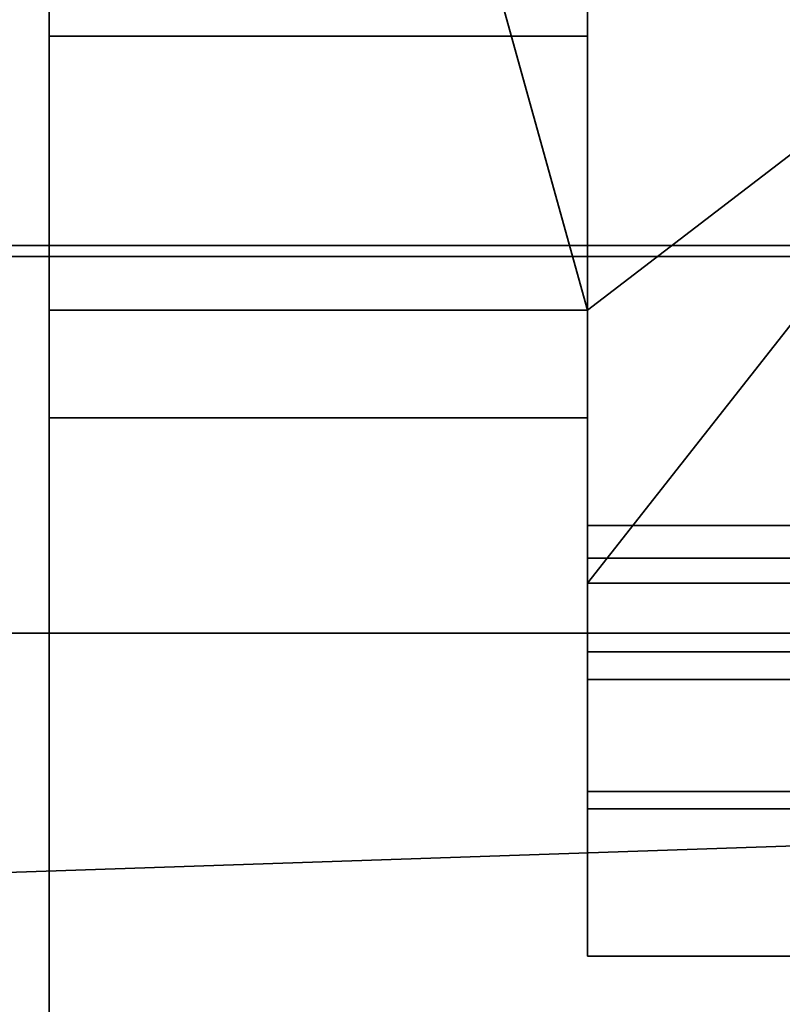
# Model space of a CAD drawing. Header units: millimetres. Extents: x -590 to 3690, y -120 to 127.
# Tile 406 of 656: x 1983.86 to 1987.4, y -34.72 to -30.15. Entities that reach past the tile are written whole.
import ezdxf

# ---------------------------------------------------------------- set-up
doc = ezdxf.new("R2010")
doc.units = ezdxf.units.MM
doc.layers.add('152', color=7, linetype='Continuous', true_color=0xffffff)

# ---------------------------------------------------------------- blocks, each defined once
blk = doc.blocks.new('UG_SURFACE_002')
at = {"layer": '152', "color": 252, "linetype": 'Continuous', "lineweight": 35}
for points in [[(2165, -31.2, 2203.0001), (2165, 108.2, 2203.0001), (835, 108.2, 2203.0001), (835, -31.2, 2203.0001)], [(985, -31.2, 2053), (985, 108.2, 2053), (2015.0001, 108.2, 2053), (2015.0001, -31.2, 2053)], [(2165, -31.2, 2203.0001), (835, -31.2, 2203.0001), (985, -31.2, 2053), (2015.0001, -31.2, 2053)]]:
    blk.add_3dface(points, dxfattribs=at)
blk = doc.blocks.new('UG_SURFACE_082')
at = {"layer": '152', "color": 43, "linetype": 'Continuous', "lineweight": 35}
for points in [[(1016, 0, 2017), (1016, -49, 2017), (1984, -49, 2017), (1984, 0, 2017)], [(1984, 0, 2017), (1984, -49, 2017), (1984, -32, 27), (1984, -22, 27)], [(1016, -47), (1016, -2), (1984, -2), (1984, -47)], [(1984, -47), (1984, -2), (1984, -22.5, 14), (1984, -31.5, 14)], [(1986.5, -21.232, 28), (1986.5, -32.7679, 28), (1989.0083, -29.5753, 28), (1989.0083, -24.4247, 28)], [(1986.5, -32.7679, 28), (1986.5, -21.232, 28), (1986.5, -22, 27), (1986.5, -32, 27)], [(1984, -22, 27), (1984, -32, 27), (1986.5, -32, 27), (1986.5, -22, 27)], [(1986.5, -31.5, 14), (1984, -22.5, 14), (1986.5, -22.5, 14)], [(1986.5, -31.5, 14), (1984, -31.5, 14), (1984, -22.5, 14)], [(1986.5, -22.5, 14), (1989.0083, -24.4247, 14), (1989.0083, -29.5753, 14), (1986.5, -31.5, 14)], [(1986.5, -32.7679, 28), (1988.2158, -32.7679, 28), (1989.0083, -29.5753, 28)], [(1989.0083, -29.5753, 14), (1988.3076, -32.5, 14), (1986.5, -32.5, 14), (1986.5, -31.5, 14)], [(1984, -30.2276, 24), (1984, -31.5, 24), (1986.5, -31.5, 24), (1986.5, -30.2276, 24)], [(1984, -30.2276, 25), (1984, -30.2276, 24), (1986.5, -30.2276, 24), (1986.5, -30.2276, 25)], [(1984, -32, 25), (1984, -30.2276, 25), (1986.5, -30.2276, 25), (1986.5, -32, 25)], [(1984, -31.5, 24), (1984, -30.2276, 24), (1984, -30.2276, 25), (1984, -32, 25)], [(1986.5, -32, 25), (1986.5, -30.2276, 25), (1986.5, -30.2276, 24), (1986.5, -31.5, 24)], [(1984, -31.5, 24), (1984, -31.5, 14), (1986.5, -31.5, 14), (1986.5, -31.5, 24)], [(1984, -49, 2), (1984, -47), (1984, -31.5, 14), (1984, -31.5, 24)], [(1984, -31.5, 24), (1984, -32, 25), (1984, -49, 2)], [(1986.5, -32, 25), (1986.5, -31.5, 24), (1986.5, -34.5, 27)], [(1986.5, -31.5, 24), (1986.5, -31.5, 14), (1986.5, -32.6522, 14.7654), (1986.5, -33.0858, 15.4142)], [(1986.5, -31.5, 14), (1986.5, -32.5, 14), (1986.5, -32.6522, 14.7654)], [(1986.5, -33.0858, 15.4142), (1986.5, -33.7346, 15.8478), (1986.5, -31.5, 24)], [(1986.5, -33.7346, 15.8478), (1986.5, -34.5, 16), (1986.5, -34.5, 27), (1986.5, -31.5, 24)], [(1984, -32, 27), (1984, -32, 25), (1986.5, -32, 25), (1986.5, -32, 27)], [(1984, -32, 25), (1984, -32, 27), (1984, -49, 2017), (1984, -49, 2)], [(1986.5, -32, 25), (1986.5, -34.5, 27), (1986.5, -33.816, 27.1206)], [(1986.5, -33.816, 27.1206), (1986.5, -33.2144, 27.4679), (1986.5, -32, 25)], [(1986.5, -33.2144, 27.4679), (1986.5, -32.7679, 28), (1986.5, -32, 27), (1986.5, -32, 25)], [(1988.256, -32.6522, 14.7654), (1986.5, -32.6522, 14.7654), (1986.5, -32.5, 14), (1988.3076, -32.5, 14)], [(1988.1006, -33.0858, 15.4142), (1986.5, -33.0858, 15.4142), (1986.5, -32.6522, 14.7654), (1988.256, -32.6522, 14.7654)], [(1988.2158, -32.7679, 28), (1986.5, -32.7679, 28), (1986.5, -33.2144, 27.4679), (1988.052, -33.2144, 27.4679)], [(1987.8434, -33.7346, 15.8478), (1986.5, -33.7346, 15.8478), (1986.5, -33.0858, 15.4142), (1988.1006, -33.0858, 15.4142)], [(1988.052, -33.2144, 27.4679), (1986.5, -33.2144, 27.4679), (1986.5, -33.816, 27.1206), (1987.8089, -33.816, 27.1206)], [(1987.5, -34.5, 16), (1986.5, -34.5, 16), (1986.5, -33.7346, 15.8478), (1987.8434, -33.7346, 15.8478)], [(1987.8089, -33.816, 27.1206), (1986.5, -33.816, 27.1206), (1986.5, -34.5, 27), (1987.5, -34.5, 27)], [(1987.5, -34.5, 16), (1987.5, -34.5, 27), (1986.5, -34.5, 27), (1986.5, -34.5, 16)]]:
    blk.add_3dface(points, dxfattribs=at)
blk = doc.blocks.new('UG_SURFACE_097')
at = {"layer": '152', "color": 254, "linetype": 'Continuous', "lineweight": 35}
for points in [[(1999.75, -35, 2033.2501), (1999.75, 111.75, 2033.2501), (1000.25, 111.75, 2033.2501), (1000.25, -35, 2033.2501)], [(1992, 16, 2025.5001), (1992, -33, 2025.5001), (1008, -33, 2025.5001), (1008, 16, 2025.5001)], [(1992, -33, 2025.5001), (1994, -35, 2027.4999), (1006, -35, 2027.4999), (1008, -33, 2025.5001)]]:
    blk.add_3dface(points, dxfattribs=at)
blk = doc.blocks.new('UG_SURFACE_134')
at = {"layer": '152', "color": 14, "linetype": 'Continuous', "lineweight": 35}
for points in [[(2067.75, -31.25, 2101.2499), (2062.7501, -31.25, 2096.2501), (937.25, -31.25, 2096.2501), (932.25, -31.25, 2101.2499)], [(2067.75, -47, 2101.2499), (2067.75, -31.25, 2101.2499), (932.25, -31.25, 2101.2499), (932.25, -47, 2101.2499)], [(937.25, -31.25, 2096.2501), (2062.7501, -31.25, 2096.2501), (2062.7501, -50, 2096.2501), (937.25, -50, 2096.2501)]]:
    blk.add_3dface(points, dxfattribs=at)
blk = doc.blocks.new('UG_SURFACE_135')
at = {"layer": '152', "color": 14, "linetype": 'Continuous', "lineweight": 35}
for points in [[(1991.8, -35, 2025.3), (1991.8, 14, 2025.3), (1008.2, 14, 2025.3), (1008.2, -35, 2025.3)], [(1987.7501, 11.25, 2021.25), (1987.7501, -47, 2021.25), (1012.2499, -47, 2021.25), (1012.2499, 11.25, 2021.25)]]:
    blk.add_3dface(points, dxfattribs=at)
blk = doc.blocks.new('UG_SURFACE_136')
at = {"layer": '152', "color": 7, "linetype": 'Continuous', "lineweight": 35}
for points in [[(1012.2499, 11, 2021.25), (1012.2499, -47, 2021.25), (1987.7501, -47, 2021.25), (1987.7501, 11, 2021.25)], [(1987.5, 11, 2020.9999), (1987.5, -47, 2020.9999), (1012.5, -47, 2020.9999), (1012.5, 11, 2020.9999)], [(2068.0001, -47, 2101.5), (2068.0001, -31.25, 2101.5), (932, -31.25, 2101.5), (932, -47, 2101.5)], [(2067.75, -31.25, 2101.2499), (932.25, -31.25, 2101.2499), (932, -31.25, 2101.5), (2068.0001, -31.25, 2101.5)], [(932.25, -31.25, 2101.2499), (2067.75, -31.25, 2101.2499), (1605.75, -47, 2101.2499), (975.75, -47, 2101.2499)], [(2067.75, -31.25, 2101.2499), (1845.75, -47, 2101.2499), (1605.75, -47, 2101.2499)], [(2067.75, -31.25, 2101.2499), (1869.75, -47, 2101.2499), (1845.75, -47, 2101.2499)], [(2067.75, -31.25, 2101.2499), (1893.75, -47, 2101.2499), (1869.75, -47, 2101.2499)], [(2067.75, -31.25, 2101.2499), (1941.75, -47, 2101.2499), (1893.75, -47, 2101.2499)], [(2067.75, -31.25, 2101.2499), (1965.75, -47, 2101.2499), (1941.75, -47, 2101.2499)], [(2067.75, -31.25, 2101.2499), (2013.7501, -47, 2101.2499), (1965.75, -47, 2101.2499)]]:
    blk.add_3dface(points, dxfattribs=at)

msp = doc.modelspace()

# ---------------------------------------------------------------- linework, layer by layer
at = {"layer": '152', "color": 252, "linetype": 'Continuous', "lineweight": -3, "true_color": 0x939598}
for p, q in [((1984, 0, 2017), (1984, -49, 2017)), ((1984, -2), (1984, -47)), ((1986.5, -21.2321, 28), (1986.5, -32.7679, 28)), ((1984, -22, 27), (1984, -32, 27)), ((1986.5, -22, 27), (1986.5, -32, 27)), ((1984, -31.5, 14), (1984, -22.5, 14)), ((1986.5, -30.2276, 24), (1984, -30.2276, 24)), ((1986.5, -30.2276, 25), (1984, -30.2276, 25)), ((1984, -30.2276, 24), (1984, -31.5, 24)), ((1984, -30.2276, 25), (1984, -30.2276, 24)), ((1984, -32, 25), (1984, -30.2276, 25)), ((1986.5, -30.2276, 25), (1986.5, -30.2276, 24)), ((1986.5, -30.2276, 24), (1986.5, -31.5, 24)), ((1986.5, -32, 25), (1986.5, -30.2276, 25)), ((835, -31.2, 2203), (2165, -31.2, 2203)), ((2015, -31.2, 2053), (985, -31.2, 2053)), ((2068, -31.25, 2101.5), (932, -31.25, 2101.5)), ((2067.75, -31.25, 2101.25), (932.25, -31.25, 2101.25)), ((2067.75, -31.25, 2101.25), (932.25, -31.25, 2101.25)), ((2062.75, -31.25, 2096.25), (937.25, -31.25, 2096.25)), ((1986.5, -31.5, 14), (1984, -31.5, 14)), ((1986.5, -31.5, 24), (1984, -31.5, 24)), ((1984, -31.5, 24), (1984, -31.5, 14)), ((1986.5, -31.5, 24), (1986.5, -31.5, 14)), ((1986.5, -32.5, 14), (1986.5, -31.5, 14)), ((1986.5, -32, 27), (1984, -32, 27)), ((1986.5, -32, 25), (1984, -32, 25)), ((1984, -32, 27), (1984, -32, 25)), ((1986.5, -32, 27), (1986.5, -32, 25)), ((1988.3076, -32.5, 14), (1986.5, -32.5, 14)), ((1988.2158, -32.7679, 28), (1986.5, -32.7679, 28)), ((1992, -33, 2025.5), (1008, -33, 2025.5)), ((1986.5, -34.5, 27), (1986.5, -34.5, 16)), ((1987.5, -34.5, 16), (1986.5, -34.5, 16)), ((1987.5, -34.5, 27), (1986.5, -34.5, 27))]:
    msp.add_line(p, q, dxfattribs=at)
at = {"layer": '152', "color": 252, "linetype": 'Continuous', "lineweight": -3, "true_color": 0x939598, "extrusion": (-1, 0, 0)}
for centre, start, end in [((34.5, 14, -1986.5), 90, 180), ((34.5, 29, -1986.5), 210, 270)]:
    msp.add_arc(centre, 2, start, end, dxfattribs=at)

# ---------------------------------------------------------------- block references
at = {"layer": '152', "color": 252, "linetype": 'Continuous', "lineweight": -3, "true_color": 0x939598}
for name in ['UG_SURFACE_097', 'UG_SURFACE_002', 'UG_SURFACE_082', 'UG_SURFACE_135', 'UG_SURFACE_136', 'UG_SURFACE_134']:
    msp.add_blockref(name, (0, 0), dxfattribs=at)

doc.saveas('drawing.dxf')
